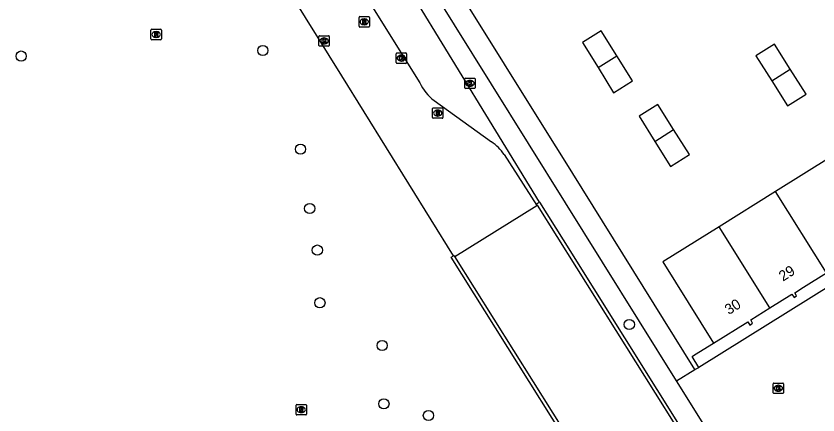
# Model space of a CAD drawing. Extents: x 159280 to 160375, y 384531 to 385872.
# Drawn here: x 159394.4 to 159471.2, y 385391.6 to 385429.8 of the extents above; entities that cross this region are included whole.
import ezdxf

# ---------------------------------------------------------------- set-up
doc = ezdxf.new("R2010")
doc.units = 0
for name, color, linetype in [('IMGEO_Boom', 7, 'Continuous'), ('IMGEO_Erf', 7, 'Continuous'), ('IMGEO_Groenvoorziening', 7, 'Continuous'), ('IMGEO_Kolk', 7, 'Continuous'), ('IMGEO_Muur', 7, 'Continuous'), ('IMGEO_Pand', 7, 'Continuous'), ('IMGEO_Pand_nummerreeks', 7, 'Continuous'), ('IMGEO_Rijbaan_lokaal_gesloten', 7, 'Continuous'), ('IMGEO_Rijbaan_lokaal_open', 7, 'Continuous'), ('IMGEO_Rioolput', 7, 'Continuous'), ('IMGEO_Voetgangersgebied_open', 7, 'Continuous')]:
    doc.layers.add(name, color=color, linetype=linetype)

msp = doc.modelspace()

# ---------------------------------------------------------------- linework, layer by layer
at = {"layer": 'IMGEO_Boom'}
for centre in [(159418.043, 385426.531), (159394.89, 385425.998), (159421.652, 385417.071), (159422.537, 385411.392), (159423.269, 385407.403), (159423.515, 385402.353), (159453.16, 385400.269), (159429.475, 385398.261), (159429.647, 385392.667), (159433.911, 385391.553)]:
    msp.add_circle(centre, 0.489, dxfattribs=at)
at = {"layer": 'IMGEO_Erf'}
msp.add_lwpolyline([(159459.81, 385396.164), (159459.179, 385397.202), (159459.413, 385397.348), (159461.218, 385398.473)], dxfattribs=at)
at = {"layer": 'IMGEO_Groenvoorziening'}
msp.add_lwpolyline([(159444.546, 385412.006), (159427.827, 385439.37), (159429.31, 385440.411)], dxfattribs=at)
at = {"layer": 'IMGEO_Kolk'}
for p, q in [((159423.414, 385427.027), (159423.414, 385427.879)), ((159423.489, 385427.953), (159424.341, 385427.953)), ((159423.902, 385427.733), (159423.927, 385427.733)), ((159424.415, 385427.879), (159424.415, 385427.027)), ((159424.341, 385426.953), (159423.489, 385426.953)), ((159423.925, 385427.173), (159423.9, 385427.173)), ((159430.817, 385425.374), (159430.817, 385426.226)), ((159430.892, 385426.3), (159431.744, 385426.3)), ((159431.305, 385426.08), (159431.33, 385426.08)), ((159431.818, 385426.226), (159431.818, 385425.374)), ((159431.744, 385425.3), (159430.892, 385425.3)), ((159431.328, 385425.52), (159431.303, 385425.52)), ((159437.392, 385422.958), (159437.392, 385423.81)), ((159437.467, 385423.884), (159438.319, 385423.884)), ((159437.88, 385423.664), (159437.905, 385423.664)), ((159438.393, 385423.81), (159438.393, 385422.958)), ((159438.319, 385422.884), (159437.467, 385422.884)), ((159437.903, 385423.104), (159437.878, 385423.104)), ((159466.937, 385393.736), (159466.937, 385394.588)), ((159467.012, 385394.662), (159467.864, 385394.662)), ((159467.425, 385394.442), (159467.45, 385394.442)), ((159467.938, 385394.588), (159467.938, 385393.736)), ((159467.864, 385393.662), (159467.012, 385393.662)), ((159467.448, 385393.882), (159467.423, 385393.882))]:
    msp.add_line(p, q, dxfattribs=at)
for points in [[(159423.414, 385427.027), (159423.414, 385427.879)], [(159423.489, 385427.953), (159424.341, 385427.953)], [(159423.735, 385427.653), (159423.858, 385427.653), (159423.858, 385427.502), (159423.988, 385427.653), (159424.152, 385427.653), (159424.006, 385427.502), (159424.159, 385427.253), (159424.007, 385427.253), (159423.922, 385427.417), (159423.858, 385427.35), (159423.858, 385427.253), (159423.735, 385427.253), (159423.735, 385427.653)], [(159424.415, 385427.879), (159424.415, 385427.027)], [(159424.341, 385426.953), (159423.489, 385426.953)], [(159430.817, 385425.374), (159430.817, 385426.226)], [(159430.892, 385426.3), (159431.744, 385426.3)], [(159431.138, 385426), (159431.261, 385426), (159431.261, 385425.849), (159431.391, 385426), (159431.555, 385426), (159431.409, 385425.849), (159431.562, 385425.6), (159431.41, 385425.6), (159431.325, 385425.764), (159431.261, 385425.697), (159431.261, 385425.6), (159431.138, 385425.6), (159431.138, 385426)], [(159431.818, 385426.226), (159431.818, 385425.374)], [(159431.744, 385425.3), (159430.892, 385425.3)], [(159437.392, 385422.958), (159437.392, 385423.81)], [(159437.467, 385423.884), (159438.319, 385423.884)], [(159437.713, 385423.584), (159437.836, 385423.584), (159437.836, 385423.433), (159437.966, 385423.584), (159438.13, 385423.584), (159437.984, 385423.433), (159438.137, 385423.184), (159437.985, 385423.184), (159437.9, 385423.348), (159437.836, 385423.281), (159437.836, 385423.184), (159437.713, 385423.184), (159437.713, 385423.584)], [(159438.393, 385423.81), (159438.393, 385422.958)], [(159438.319, 385422.884), (159437.467, 385422.884)], [(159466.937, 385393.736), (159466.937, 385394.588)], [(159467.012, 385394.662), (159467.864, 385394.662)], [(159467.258, 385394.362), (159467.381, 385394.362), (159467.381, 385394.211), (159467.511, 385394.362), (159467.675, 385394.362), (159467.529, 385394.211), (159467.682, 385393.962), (159467.53, 385393.962), (159467.445, 385394.126), (159467.381, 385394.059), (159467.381, 385393.962), (159467.258, 385393.962), (159467.258, 385394.362)], [(159467.938, 385394.588), (159467.938, 385393.736)], [(159467.864, 385393.662), (159467.012, 385393.662)]]:
    msp.add_lwpolyline(points, dxfattribs=at)
for centre, start, end in [((159423.491, 385427.877), 91.55205, 178.44795), ((159423.491, 385427.877), 91.55205, 178.44795), ((159424.339, 385427.877), 1.55205, 88.44795), ((159424.339, 385427.877), 1.55205, 88.44795), ((159423.491, 385427.029), 181.55205, 268.44795), ((159423.491, 385427.029), 181.55205, 268.44795), ((159424.339, 385427.029), 271.55205, 358.44795), ((159424.339, 385427.029), 271.55205, 358.44795), ((159430.894, 385426.224), 91.55205, 178.44795), ((159430.894, 385426.224), 91.55205, 178.44795), ((159431.742, 385426.224), 1.55205, 88.44795), ((159431.742, 385426.224), 1.55205, 88.44795), ((159430.894, 385425.376), 181.55205, 268.44795), ((159430.894, 385425.376), 181.55205, 268.44795), ((159431.742, 385425.376), 271.55205, 358.44795), ((159431.742, 385425.376), 271.55205, 358.44795), ((159437.469, 385423.808), 91.55205, 178.44795), ((159437.469, 385423.808), 91.55205, 178.44795), ((159438.317, 385423.808), 1.55205, 88.44795), ((159438.317, 385423.808), 1.55205, 88.44795), ((159437.469, 385422.96), 181.55205, 268.44795), ((159437.469, 385422.96), 181.55205, 268.44795), ((159438.317, 385422.96), 271.55205, 358.44795), ((159438.317, 385422.96), 271.55205, 358.44795), ((159467.014, 385394.586), 91.55205, 178.44795), ((159467.014, 385394.586), 91.55205, 178.44795), ((159467.862, 385394.586), 1.55205, 88.44795), ((159467.862, 385394.586), 1.55205, 88.44795), ((159467.014, 385393.738), 181.55205, 268.44795), ((159467.014, 385393.738), 181.55205, 268.44795), ((159467.862, 385393.738), 271.55205, 358.44795), ((159467.862, 385393.738), 271.55205, 358.44795)]:
    msp.add_arc(centre, 0.0765, start, end, dxfattribs=at)
for centre, major_axis, ratio, start_param, end_param in [((159423.901, 385427.453), (-0.387, 0.002), 0.722429, 4.712389, 7.853982), ((159423.926, 385427.453), (-0.39, 0.002), 0.717154, 1.570796, 4.712389), ((159431.304, 385425.8), (-0.387, 0.002), 0.722429, 4.712389, 7.853982), ((159431.329, 385425.8), (-0.39, 0.002), 0.717154, 1.570796, 4.712389), ((159437.879, 385423.384), (-0.387, 0.002), 0.722429, 4.712389, 7.853982), ((159437.904, 385423.384), (-0.39, 0.002), 0.717154, 1.570796, 4.712389), ((159467.424, 385394.162), (-0.387, 0.002), 0.722429, 4.712389, 7.853982), ((159467.449, 385394.162), (-0.39, 0.002), 0.717154, 1.570796, 4.712389)]:
    msp.add_ellipse(centre, major_axis=major_axis, ratio=ratio, start_param=start_param, end_param=end_param, dxfattribs=at)
at = {"layer": 'IMGEO_Muur'}
for points in [[(159444.345, 385411.717), (159461.275, 385384.678), (159453.415, 385379.751), (159436.429, 385406.782)], [(159444.345, 385411.717), (159444.272, 385411.833), (159444.546, 385412.006)], [(159444.546, 385412.006), (159446.812, 385408.385), (159461.661, 385384.66)], [(159453.246, 385379.369), (159436.106, 385406.715), (159436.318, 385406.853)], [(159436.318, 385406.853), (159436.365, 385406.883), (159436.429, 385406.782)]]:
    msp.add_lwpolyline(points, dxfattribs=at)
at = {"layer": 'IMGEO_Pand'}
for points in [[(159451.973, 385426.016), (159450.471, 385428.423), (159448.666, 385427.298), (159450.162, 385424.891)], [(159468.586, 385424.746), (159467.069, 385427.139), (159465.282, 385426.011), (159466.801, 385423.614)], [(159450.162, 385424.891), (159451.973, 385426.016)], [(159450.162, 385424.891), (159451.657, 385422.483), (159453.476, 385423.609), (159451.973, 385426.016)], [(159466.801, 385423.614), (159468.586, 385424.746)], [(159466.801, 385423.614), (159468.319, 385421.219), (159470.103, 385422.353), (159468.586, 385424.746)], [(159457.408, 385418.95), (159455.891, 385421.352), (159454.115, 385420.235), (159455.616, 385417.818)], [(159455.616, 385417.818), (159457.408, 385418.95)], [(159455.616, 385417.818), (159457.108, 385415.416), (159458.925, 385416.548), (159457.408, 385418.95)], [(159472.589, 385416.393), (159467.18, 385413.017)], [(159467.18, 385413.017), (159461.772, 385409.641)], [(159472.052, 385405.212), (159467.18, 385413.017)], [(159461.772, 385409.641), (159456.364, 385406.265), (159461.218, 385398.473)], [(159466.628, 385401.861), (159461.772, 385409.641)], [(159466.628, 385401.861), (159468.739, 385403.189), (159468.94, 385402.863), (159469.193, 385403.02), (159469.027, 385403.317), (159469.865, 385403.844), (159472.052, 385405.212)], [(159461.218, 385398.473), (159464.512, 385400.532), (159464.706, 385400.218), (159464.974, 385400.385), (159464.794, 385400.707), (159466.628, 385401.861)]]:
    msp.add_lwpolyline(points, dxfattribs=at)
at = {"layer": 'IMGEO_Rijbaan_lokaal_gesloten'}
for points in [[(159436.429, 385406.782), (159444.284, 385411.674)], [(159444.284, 385411.674), (159444.345, 385411.717)]]:
    msp.add_lwpolyline(points, dxfattribs=at)
at = {"layer": 'IMGEO_Rijbaan_lokaal_open'}
for points in [[(159436.318, 385406.853), (159425.611, 385424.096), (159406.852, 385454.306)], [(159423.605, 385438.656), (159433.086, 385423.419)], [(159434.452, 385421.739), (159439.954, 385417.78)], [(159441.177, 385416.554), (159444.284, 385411.674)]]:
    msp.add_lwpolyline(points, dxfattribs=at)
for centre, radius, start, end in [((159437.559, 385425.661), 5.003, 206.61733, 231.61146), ((159437.134, 385413.744), 4.924, 34.80227, 55.05735)]:
    msp.add_arc(centre, radius, start, end, dxfattribs=at)
at = {"layer": 'IMGEO_Rioolput'}
for p, q in [((159427.266, 385428.853), (159427.266, 385429.705)), ((159427.341, 385429.779), (159428.193, 385429.779)), ((159428.267, 385429.705), (159428.267, 385428.853)), ((159427.777, 385428.999), (159427.752, 385428.999)), ((159427.754, 385429.559), (159427.779, 385429.559)), ((159407.325, 385427.639), (159407.325, 385428.491)), ((159407.4, 385428.565), (159408.252, 385428.565)), ((159407.813, 385428.345), (159407.838, 385428.345)), ((159408.326, 385428.491), (159408.326, 385427.639)), ((159428.193, 385428.779), (159427.341, 385428.779)), ((159408.252, 385427.565), (159407.4, 385427.565)), ((159407.836, 385427.785), (159407.811, 385427.785)), ((159434.306, 385420.106), (159434.306, 385420.958)), ((159434.381, 385421.032), (159435.233, 385421.032)), ((159434.794, 385420.812), (159434.819, 385420.812)), ((159435.307, 385420.958), (159435.307, 385420.106)), ((159435.233, 385420.032), (159434.381, 385420.032)), ((159434.817, 385420.252), (159434.792, 385420.252)), ((159421.229, 385391.674), (159421.229, 385392.526)), ((159421.304, 385392.6), (159422.156, 385392.6)), ((159421.717, 385392.38), (159421.742, 385392.38)), ((159422.23, 385392.526), (159422.23, 385391.674)), ((159422.156, 385391.6), (159421.304, 385391.6)), ((159421.74, 385391.82), (159421.715, 385391.82))]:
    msp.add_line(p, q, dxfattribs=at)
for points in [[(159427.266, 385428.853), (159427.266, 385429.705)], [(159427.341, 385429.779), (159428.193, 385429.779)], [(159428.267, 385429.705), (159428.267, 385428.853)], [(159427.855, 385429.477), (159427.603, 385429.479), (159427.603, 385429.079)], [(159427.603, 385429.079), (159427.727, 385429.079), (159427.727, 385429.241), (159427.738, 385429.241)], [(159427.781, 385429.398), (159427.727, 385429.398), (159427.727, 385429.317)], [(159427.727, 385429.317), (159427.779, 385429.317)], [(159427.785, 385429.212), (159427.856, 385429.079), (159427.996, 385429.079), (159427.931, 385429.205)], [(159407.325, 385427.639), (159407.325, 385428.491)], [(159407.4, 385428.565), (159408.252, 385428.565)], [(159407.914, 385428.263), (159407.662, 385428.265), (159407.662, 385427.865)], [(159407.84, 385428.184), (159407.786, 385428.184), (159407.786, 385428.103)], [(159408.326, 385428.491), (159408.326, 385427.639)], [(159428.193, 385428.779), (159427.341, 385428.779)], [(159408.252, 385427.565), (159407.4, 385427.565)], [(159407.662, 385427.865), (159407.786, 385427.865), (159407.786, 385428.027), (159407.797, 385428.027)], [(159407.786, 385428.103), (159407.838, 385428.103)], [(159407.844, 385427.998), (159407.915, 385427.865), (159408.055, 385427.865), (159407.99, 385427.991)], [(159434.306, 385420.106), (159434.306, 385420.958)], [(159434.381, 385421.032), (159435.233, 385421.032)], [(159434.895, 385420.73), (159434.643, 385420.732), (159434.643, 385420.332)], [(159434.643, 385420.332), (159434.767, 385420.332), (159434.767, 385420.494), (159434.778, 385420.494)], [(159434.821, 385420.651), (159434.767, 385420.651), (159434.767, 385420.57)], [(159434.767, 385420.57), (159434.819, 385420.57)], [(159435.307, 385420.958), (159435.307, 385420.106)], [(159435.233, 385420.032), (159434.381, 385420.032)], [(159434.825, 385420.465), (159434.896, 385420.332), (159435.036, 385420.332), (159434.971, 385420.458)], [(159421.229, 385391.674), (159421.229, 385392.526)], [(159421.304, 385392.6), (159422.156, 385392.6)], [(159421.818, 385392.298), (159421.566, 385392.3), (159421.566, 385391.9)], [(159421.566, 385391.9), (159421.69, 385391.9), (159421.69, 385392.062), (159421.701, 385392.062)], [(159421.744, 385392.219), (159421.69, 385392.219), (159421.69, 385392.138)], [(159421.69, 385392.138), (159421.742, 385392.138)], [(159422.23, 385392.526), (159422.23, 385391.674)], [(159422.156, 385391.6), (159421.304, 385391.6)], [(159421.748, 385392.033), (159421.819, 385391.9), (159421.959, 385391.9), (159421.894, 385392.026)]]:
    msp.add_lwpolyline(points, dxfattribs=at)
for centre, radius, start, end in [((159427.343, 385429.703), 0.0765, 91.55205, 178.44795), ((159427.343, 385429.703), 0.0765, 91.55205, 178.44795), ((159428.191, 385429.703), 0.0765, 1.55205, 88.44795), ((159428.191, 385429.703), 0.0765, 1.55205, 88.44795), ((159427.737, 385429.188), 0.0533, 26.02933, 88.69889), ((159427.763, 385429.506), 0.19, 274.7715, 282.96867), ((159427.787, 385429.302), 0.0964, 77.00612, 93.18647), ((159427.801, 385429.359), 0.0378, 276.66336, 79.67722), ((159427.854, 385429.367), 0.109, 350.36119, 89.41601), ((159427.852, 385429.367), 0.112, 277.58423, 350.98172), ((159427.836, 385429.152), 0.108, 29.51342, 73.79051), ((159407.402, 385428.489), 0.0765, 91.55205, 178.44795), ((159407.402, 385428.489), 0.0765, 91.55205, 178.44795), ((159407.846, 385428.088), 0.0964, 77.00612, 93.18647), ((159407.86, 385428.145), 0.0378, 276.66336, 79.67722), ((159407.913, 385428.153), 0.109, 350.36119, 89.41601), ((159408.25, 385428.489), 0.0765, 1.55205, 88.44795), ((159408.25, 385428.489), 0.0765, 1.55205, 88.44795), ((159427.343, 385428.855), 0.0765, 181.55205, 268.44795), ((159427.343, 385428.855), 0.0765, 181.55205, 268.44795), ((159428.191, 385428.855), 0.0765, 271.55205, 358.44795), ((159428.191, 385428.855), 0.0765, 271.55205, 358.44795), ((159407.402, 385427.641), 0.0765, 181.55205, 268.44795), ((159407.402, 385427.641), 0.0765, 181.55205, 268.44795), ((159407.796, 385427.974), 0.0533, 26.02933, 88.69889), ((159407.822, 385428.292), 0.19, 274.7715, 282.96867), ((159407.911, 385428.153), 0.112, 277.58423, 350.98172), ((159407.895, 385427.938), 0.108, 29.51342, 73.79051), ((159408.25, 385427.641), 0.0765, 271.55205, 358.44795), ((159408.25, 385427.641), 0.0765, 271.55205, 358.44795), ((159434.383, 385420.956), 0.0765, 91.55205, 178.44795), ((159434.383, 385420.956), 0.0765, 91.55205, 178.44795), ((159434.777, 385420.441), 0.0533, 26.02933, 88.69889), ((159434.803, 385420.759), 0.19, 274.7715, 282.96867), ((159434.827, 385420.555), 0.0964, 77.00612, 93.18647), ((159434.841, 385420.612), 0.0378, 276.66336, 79.67722), ((159434.894, 385420.62), 0.109, 350.36119, 89.41601), ((159434.892, 385420.62), 0.112, 277.58423, 350.98172), ((159434.876, 385420.405), 0.108, 29.51342, 73.79051), ((159435.231, 385420.956), 0.0765, 1.55205, 88.44795), ((159435.231, 385420.956), 0.0765, 1.55205, 88.44795), ((159434.383, 385420.108), 0.0765, 181.55205, 268.44795), ((159434.383, 385420.108), 0.0765, 181.55205, 268.44795), ((159435.231, 385420.108), 0.0765, 271.55205, 358.44795), ((159435.231, 385420.108), 0.0765, 271.55205, 358.44795), ((159421.306, 385392.524), 0.0765, 91.55205, 178.44795), ((159421.306, 385392.524), 0.0765, 91.55205, 178.44795), ((159421.7, 385392.009), 0.0533, 26.02933, 88.69889), ((159421.726, 385392.327), 0.19, 274.7715, 282.96867), ((159421.75, 385392.123), 0.0964, 77.00612, 93.18647), ((159421.764, 385392.18), 0.0378, 276.66336, 79.67722), ((159421.817, 385392.188), 0.109, 350.36119, 89.41601), ((159421.815, 385392.188), 0.112, 277.58423, 350.98172), ((159421.799, 385391.973), 0.108, 29.51342, 73.79051), ((159422.154, 385392.524), 0.0765, 1.55205, 88.44795), ((159422.154, 385392.524), 0.0765, 1.55205, 88.44795), ((159421.306, 385391.676), 0.0765, 181.55205, 268.44795), ((159421.306, 385391.676), 0.0765, 181.55205, 268.44795), ((159422.154, 385391.676), 0.0765, 271.55205, 358.44795), ((159422.154, 385391.676), 0.0765, 271.55205, 358.44795)]:
    msp.add_arc(centre, radius, start, end, dxfattribs=at)
for centre, major_axis, ratio, start_param, end_param in [((159427.753, 385429.279), (-0.387, 0.002), 0.722429, 4.712389, 7.853982), ((159427.778, 385429.279), (-0.39, 0.002), 0.717154, 1.570796, 4.712389), ((159407.812, 385428.065), (-0.387, 0.002), 0.722429, 4.712389, 7.853982), ((159407.837, 385428.065), (-0.39, 0.002), 0.717154, 1.570796, 4.712389), ((159434.793, 385420.532), (-0.387, 0.002), 0.722429, 4.712389, 7.853982), ((159434.818, 385420.532), (-0.39, 0.002), 0.717154, 1.570796, 4.712389), ((159421.716, 385392.1), (-0.387, 0.002), 0.722429, 4.712389, 7.853982), ((159421.741, 385392.1), (-0.39, 0.002), 0.717154, 1.570796, 4.712389)]:
    msp.add_ellipse(centre, major_axis=major_axis, ratio=ratio, start_param=start_param, end_param=end_param, dxfattribs=at)
at = {"layer": 'IMGEO_Voetgangersgebied_open'}
for points in [[(159457.667, 385394.881), (159429.31, 385440.411)], [(159459.434, 385395.969), (159446.687, 385416.44), (159445.622, 385418.149), (159432.397, 385439.388), (159432.186, 385439.727)], [(159496.527, 385419.019), (159459.81, 385396.164)], [(159457.667, 385394.881), (159459.434, 385395.969)], [(159459.434, 385395.969), (159459.81, 385396.164)], [(159463.396, 385385.729), (159457.667, 385394.881)]]:
    msp.add_lwpolyline(points, dxfattribs=at)

# ---------------------------------------------------------------- texts
at = {"layer": 'IMGEO_Pand_nummerreeks'}
for s, rotation, p in [('29', 32.03407, (159467.879, 385404.37)), ('30', 32.01115, (159462.695, 385401.165))]:
    msp.add_text(s, height=1, rotation=rotation, dxfattribs=at).set_placement(p)

doc.saveas('drawing.dxf')
